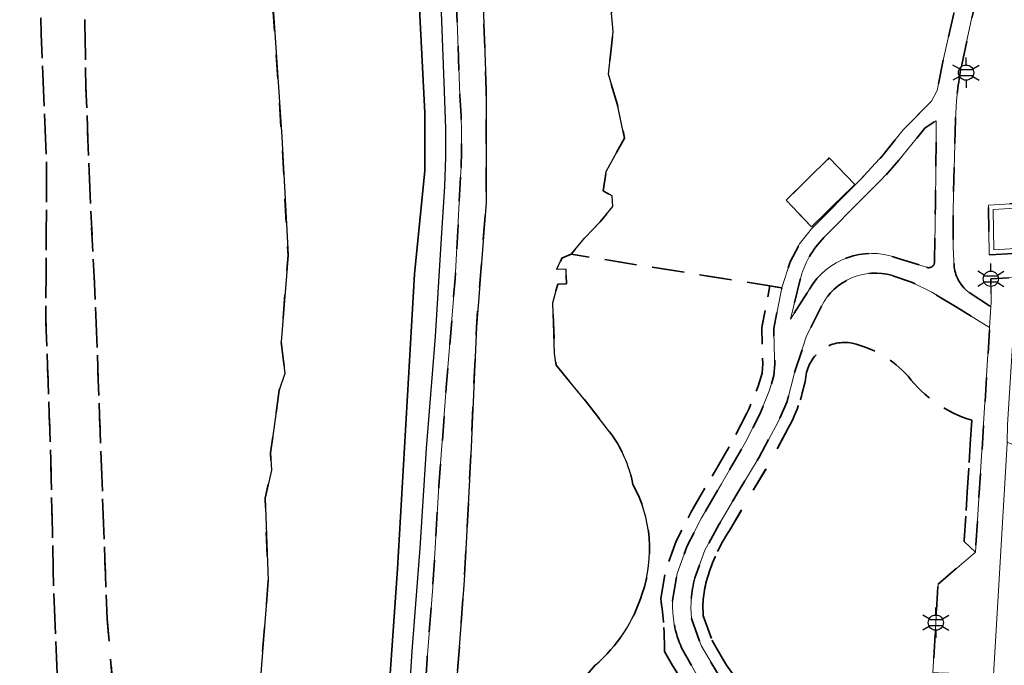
# Model space of a CAD drawing. Extents: x 105780 to 185197, y 477999 to 525027.
# Tile 342 of 562: x 107136 to 107218, y 479697 to 479750. Entities that reach past the tile are written whole.
import ezdxf
from ezdxf.enums import TextEntityAlignment as Align

# ---------------------------------------------------------------- set-up
doc = ezdxf.new("R2010")
doc.units = 0
doc.linetypes.add('XX-HIDDEN', pattern=[4, 2, -2])
for name, color, linetype, lineweight in [('B-GV-GR-MATERIAALGRENS-G', 252, 'XX-HIDDEN', 35), ('B-RO-IE-MEUBILAIR_WEGMEUBILAIR-S', 252, 'Continuous', 25), ('B-WE-GW-WATERGANG_SLOOT_INSTEEK-G', 252, 'Continuous', 30), ('B-XX-KG-KADASTRAAL_BEBOUWING-G', 252, 'Continuous', 20), ('B1-WE-VH-VERHARDING_ASFALT-GV', 252, 'Continuous', 18), ('B1-WE-VH-VERHARDING_STRAATBAKSTEEN-GV', 252, 'Continuous', 18), ('B1-WE-VH-VERHARDING_TEGEL-GV', 252, 'Continuous', 18), ('B1-WE-VH-VERHARDING_TEGEL_RUBBER-GV', 252, 'Continuous', 18)]:
    doc.layers.add(name, color=color, linetype=linetype, lineweight=lineweight)
doc.styles.add('NLCS-ISO', font='NLCS-ISO.ttf')

# ---------------------------------------------------------------- blocks, each defined once
blk = doc.blocks.new('B-SIE-WEG_LICHTMAST-SO')
at = {"ltscale": 0.1}
for p, q in [((0, 1.27), (0, 2.53)), ((-1.1, 0.63), (-2.19, 1.27)), ((1.1, 0.63), (2.19, 1.27)), ((-1.1, -0.63), (-2.19, -1.27)), ((0, -1.27), (0, -2.53)), ((1.1, -0.63), (2.19, -1.27))]:
    blk.add_line(p, q, dxfattribs=at)
at = {"flags": 128}
for points in [[(-1.16, 0.5), (1.16, 0.5)], [(-1.16, -0.5), (1.16, -0.5)]]:
    blk.add_lwpolyline(points, dxfattribs=at)
at = {"ltscale": 0.1}
blk.add_circle((0, 0), 1.27, dxfattribs=at)
at = {"style": 'NLCS-ISO'}
blk.add_attdef('TYPE', text='', height=1.8, dxfattribs=at).set_placement((0, 2.53), align=Align.BOTTOM_CENTER)

msp = doc.modelspace()

# ---------------------------------------------------------------- linework, layer by layer
at = {"layer": 'B-GV-GR-MATERIAALGRENS-G', "flags": 128}
for points in [[(107051.196, 480100.013), (107050.722, 480098.548), (107050.518, 480097.276), (107050.265, 480096.207), (107050.026, 480094.45), (107050.047, 480092.66), (107050.252, 480091.709), (107050.672, 480088.895), (107053.16, 480077.421), (107054.633, 480071.372), (107064.475, 480028.569), (107067.848, 480014.244), (107068.147, 480012.972), (107071.022, 480000), (107074.919, 479982.417), (107083.505, 479945.143), (107086.955, 479930.777), (107089.252, 479920.479), (107096.519, 479888.823), (107099.12, 479877.164), (107101.928, 479863.866), (107104.823, 479849.715), (107106.336, 479841.607), (107107.783, 479832.624), (107108.297, 479827.144), (107108.679, 479822.261), (107108.964, 479816.297), (107109.611, 479793.955), (107109.877, 479782.689), (107111.092, 479709.061), (107111.249, 479705.028), (107111.376, 479703.166), (107111.82, 479699.327), (107112.766, 479694.439), (107113.544, 479691.719), (107115.493, 479687.11), (107116.713, 479684.537), (107118, 479682.034), (107119.346, 479679.942), (107120.528, 479678.309), (107122.728, 479675.501), (107125.345, 479672.429), (107129.884, 479667.517), (107133.286, 479663.692), (107137.16, 479659.483), (107140.353, 479655.825), (107140.883, 479655.163), (107142.746, 479652.833), (107145.37, 479649.418), (107148.597, 479645.025), (107158.587, 479631.146), (107163.575, 479624.077), (107164.955, 479622.323), (107165.204, 479622.503), (107163.935, 479624.335), (107162.594, 479626.196), (107161.524, 479627.682), (107149.447, 479644.451), (107150.731, 479645.405), (107149.122, 479647.567), (107147.857, 479649.079), (107146.964, 479650.804), (107146.065, 479652.803), (107145.219, 479655.486), (107144.054, 479660.951), (107142.704, 479667.901), (107141.73, 479673.25), (107140.511, 479680.442), (107139.331, 479692.047), (107138.877, 479703.361), (107138.851, 479704.532), (107138.647, 479713.756), (107138.23, 479725.669), (107138.298, 479738.124), (107137.846, 479749.266), (107137.652, 479762.741), (107137.667, 479775.245), (107137.425, 479786.957), (107137.438, 479799.564), (107137.09, 479820.75), (107138.363, 479811.13), (107138.558, 479803.044), (107138.971, 479790.532), (107139.813, 479777.208), (107140.495, 479770.329), (107140.81, 479763.032), (107141.437, 479753.193), (107141.573, 479744.729), (107141.96, 479734.919), (107142.359, 479726.94), (107143.335, 479700.499), (107144.508, 479686.892), (107146.139, 479666.453), (107146.704, 479662.565), (107147.632, 479660.037), (107148.838, 479658.114), (107149.741, 479657.484), (107150.721, 479657.249), (107151.196, 479657.464), (107152.46, 479658.448), (107152.659, 479663.342), (107152.262, 479678.556), (107153.651, 479683.649), (107154.18, 479686.229), (107154.114, 479687.75), (107154.048, 479689.073), (107155.371, 479690.925), (107156.032, 479694.563), (107156.76, 479703.691), (107156.495, 479710.571), (107157.024, 479712.886), (107156.958, 479714.341), (107157.686, 479719.566), (107158.149, 479720.956), (107157.844, 479723.602), (107158.413, 479730.811), (107157.884, 479740.667), (107157.024, 479753.499), (107156.429, 479760.246), (107156.892, 479761.966), (107157.09, 479763.818), (107157.09, 479766.332), (107157.355, 479767.787), (107157.223, 479772.02), (107156.363, 479773.409), (107156.561, 479774.468), (107157.09, 479777.246), (107156.627, 479781.148), (107156.561, 479785.382), (107157.289, 479789.02), (107157.355, 479792.724), (107157.355, 479794.444), (107155.834, 479796.362), (107155.834, 479797.42), (107157.09, 479801.852), (107157.715, 479804.491), (107157.752, 479804.498), (107158.281, 479811.245), (107157.818, 479818.719), (107157.09, 479819.315), (107157.156, 479820.77), (107157.156, 479828.84), (107157.289, 479834.197), (107157.553, 479838.828), (107158.546, 479843.392), (107158.942, 479847.294), (107158.985, 479847.328), (107158.083, 479853.578), (107158.678, 479868.13), (107159.538, 479880.698), (107159.607, 479883.987), (107159.339, 479887.247), (107159.075, 479893.993), (107158.612, 479896.309), (107157.686, 479900.806), (107157.024, 479905.437), (107158.083, 479911.853), (107158.149, 479916.02), (107157.686, 479919.129), (107156.363, 479918.864), (107155.304, 479920.253), (107154.378, 479923.627), (107153.783, 479927.331), (107153.651, 479930.44), (107155.767, 479935.07), (107156.826, 479937.044), (107156.492, 479937.773), (107156.241, 479938.692), (107156.325, 479940.197), (107155.823, 479941.097), (107155.823, 479942.036), (107156.11, 479942.762), (107155.942, 479943.778), (107155.327, 479944.977), (107154.72, 479947.006), (107152.149, 479961.721), (107152.138, 479962.334), (107151.882, 479963.09), (107150.417, 479965.957), (107149.526, 479970.276), (107148.521, 479975.632), (107148.292, 479976.499), (107148.085, 479977.079), (107147.765, 479977.723), (107147.229, 479978.35), (107146.945, 479979.231), (107146.882, 479980.525), (107146.314, 479982.757), (107145.404, 479986.857), (107144.384, 479990.985), (107143.679, 479994.542), (107142.446, 479998.383), (107142.118, 480000), (107141.952, 480000.818), (107139.815, 480006.81), (107139.177, 480008.296), (107137.933, 480010.403), (107137.48, 480011.361), (107137.312, 480012.378), (107137.161, 480012.944), (107136.735, 480013.758), (107111.432, 480006.816), (107105.728, 480031.759), (107104.221, 480038.042), (107102.028, 480037.596), (107096.316, 480062.441), (107089.312, 480093.208), (107091.322, 480093.737), (107090.049, 480100.013)], [(107182.725, 479804.389), (107181.177, 479804.872), (107179.994, 479805.444), (107179.233, 479806.205), (107177.742, 479804.766), (107176.402, 479803.146), (107175.436, 479801.77), (107174.206, 479799.367), (107173.251, 479796.275), (107172.488, 479792.829), (107171.987, 479788.918), (107171.739, 479785.236), (107171.711, 479784.817), (107171.617, 479780.717), (107171.613, 479780.461), (107171.602, 479777.267), (107171.597, 479776.203), (107171.595, 479775.774), (107171.746, 479771.47), (107171.874, 479767.583), (107172.053, 479762.724), (107172.732, 479744.123)], [(107171.313, 479673.064), (107171.255, 479677.459), (107172.033, 479684.466), (107172.489, 479684.425), (107172.581, 479685.443), (107172.247, 479685.473), (107172.044, 479686.966), (107172.463, 479695.18), (107173.105, 479703.688), (107173.654, 479714.207), (107174.113, 479724.817), (107174.928, 479735.215), (107174.93, 479744.584), (107174.563, 479754.815), (107174.487, 479762.628), (107174.058, 479770.219), (107174.269, 479777.723), (107174.175, 479779.224)], [(107273.066, 479751.059), (107252.028, 479754.687), (107218.115, 479760.47), (107217.807, 479759.438), (107216.919, 479756.466), (107216.138, 479753.652), (107215.352, 479750.374), (107214.464, 479746.272)], [(107212.288, 479730.22), (107212.36, 479734.965), (107212.386, 479738.175), (107212.435, 479742.021), (107211.483, 479741.403), (107209.316, 479738.722), (107207.937, 479737.161), (107206.342, 479735.58), (107203.066, 479732.281)], [(107214.035, 479742.12), (107213.94, 479739.026), (107213.849, 479734.586), (107213.852, 479731.465), (107213.929, 479729.821)], [(107172.796, 479737.323), (107172.333, 479728.83), (107171.63, 479720.114), (107170.988, 479711.596), (107170.474, 479703.138), (107169.998, 479697.178), (107169.612, 479690.839), (107169.238, 479684.852), (107168.71, 479678.734), (107168.11, 479672.094), (107167.49, 479665.826), (107167.01, 479659.668), (107166.953, 479653.44), (107167.282, 479645.514), (107167.807, 479644.931)], [(107215.186, 479727.699), (107216.938, 479726.547), (107216.989, 479726.514), (107217.01, 479726.853), (107216.98, 479728.844), (107265.633, 479731.739)], [(107189.472, 479702.185), (107189.873, 479704.526), (107190.764, 479706.972), (107191.974, 479709.357), (107193.664, 479712.243), (107195.658, 479715.693), (107196.815, 479717.964), (107197.597, 479719.886), (107197.916, 479720.971), (107197.983, 479721.756), (107197.931, 479723.036), (107197.892, 479724.787), (107198.562, 479728.245), (107182.004, 479730.89), (107181.24, 479730.568), (107180.825, 479729.656), (107180.827, 479729.604), (107181.58, 479729.636), (107181.623, 479728.429), (107180.894, 479728.398), (107180.476, 479726.853), (107180.632, 479722.627), (107180.77, 479721.635), (107183.206, 479718.684), (107185.212, 479716.086)], [(107209.096, 479730.601), (107211.629, 479729.805)], [(107214.168, 479726.447), (107212.06, 479727.716), (107210.377, 479728.569), (107208.782, 479729.114)], [(107201.1, 479728.784), (107200.285, 479725.476), (107201.867, 479727.989)], [(107190.458, 479702.016), (107190.843, 479704.268), (107191.683, 479706.573), (107192.852, 479708.878), (107194.528, 479711.74), (107196.537, 479715.216), (107197.725, 479717.548), (107198.542, 479719.555), (107198.904, 479720.785), (107198.985, 479721.734), (107198.931, 479723.068), (107198.894, 479724.702), (107199.55, 479728.087), (107198.562, 479728.245), (107197.892, 479724.787), (107197.931, 479723.036), (107197.983, 479721.756), (107197.916, 479720.971), (107197.597, 479719.886), (107196.815, 479717.964), (107195.658, 479715.693), (107193.664, 479712.243), (107191.974, 479709.357), (107190.764, 479706.972), (107189.873, 479704.526), (107189.472, 479702.185)], [(107202.873, 479726.571), (107201.628, 479724.083), (107200.591, 479720.907), (107200.002, 479718.628), (107199.245, 479716.918), (107197.675, 479713.983), (107195.897, 479711.021), (107194.342, 479708.383), (107193.154, 479706.213), (107192.391, 479704.147)], [(107215.393, 479717.047), (107214.759, 479706.935), (107215.706, 479706.059), (107216.88, 479724.787), (107216.603, 479724.957), (107214.168, 479726.447)], [(107212.582, 479703.391), (107215.706, 479706.059), (107214.759, 479706.935), (107215.393, 479717.047)], [(107200.127, 479716.447), (107198.545, 479713.49), (107196.756, 479710.51), (107195.192, 479707.855)], [(107195.192, 479707.855), (107196.756, 479710.51), (107198.545, 479713.49), (107200.127, 479716.447)], [(107175.196, 479640.918), (107165.859, 479630.011), (107162.594, 479626.196), (107163.935, 479624.335), (107165.204, 479622.503), (107164.955, 479622.323), (107166.469, 479620.262), (107167.996, 479621.488), (107167.65, 479627.071), (107216.338, 479680.782), (107216.387, 479681.941), (107216.457, 479683.616), (107215.227, 479683.675), (107215.241, 479683.922), (107215.926, 479695.81), (107212.155, 479696.029), (107212.582, 479703.391)], [(107192.036, 479700.528), (107192.845, 479698.27), (107194.105, 479696.107), (107196.021, 479693.404), (107198.885, 479689.668), (107200.346, 479687.638), (107201.805, 479685.385), (107203.024, 479682.126), (107203.975, 479678.735), (107204.76, 479675.784)], [(107193.02, 479700.748), (107193.755, 479698.694), (107194.947, 479696.649), (107196.826, 479693.998), (107199.688, 479690.264), (107201.172, 479688.202), (107202.704, 479685.837), (107203.975, 479682.437), (107204.94, 479678.999), (107205.732, 479676.02)], [(107205.732, 479676.02), (107204.94, 479678.999), (107203.975, 479682.437), (107202.704, 479685.837), (107201.172, 479688.202), (107199.688, 479690.264), (107196.826, 479693.998), (107194.947, 479696.649), (107193.755, 479698.694), (107193.02, 479700.748)], [(107193.454, 479690.581), (107195.279, 479691.783), (107194.159, 479693.275), (107192.391, 479695.964), (107191.213, 479698.093)], [(107184.009, 479696.628), (107181.296, 479693.429), (107179.395, 479690.355), (107179.105, 479688.921), (107178.86, 479686.029), (107179.543, 479680.916), (107179.978, 479677.033)]]:
    msp.add_lwpolyline(points, dxfattribs=at)
for points in [[(107143.335, 479700.499), (107142.359, 479726.94), (107141.96, 479734.919), (107141.573, 479744.729), (107141.437, 479753.193), (107140.81, 479763.032), (107140.495, 479770.329), (107139.813, 479777.208), (107138.971, 479790.532), (107138.558, 479803.044), (107138.363, 479811.13), (107137.09, 479820.75), (107137.438, 479799.564), (107137.425, 479786.957), (107137.667, 479775.245), (107137.652, 479762.741), (107137.846, 479749.266), (107138.298, 479738.124), (107138.23, 479725.669), (107138.647, 479713.756), (107138.851, 479704.532), (107138.877, 479703.361), (107139.331, 479692.047), (107140.511, 479680.442), (107141.73, 479673.25), (107142.704, 479667.901), (107144.054, 479660.951), (107146.704, 479662.565), (107146.139, 479666.453), (107144.508, 479686.892)], [(107214.294, 479752.732), (107215.374, 479756.807), (107216.502, 479760.625), (107216.518, 479760.742), (107216.097, 479760.814), (107215.096, 479760.953), (107180.369, 479765.768), (107180.579, 479764.757), (107181.383, 479764.468), (107183.277, 479763.827), (107183.615, 479760.628), (107183.884, 479758.365), (107183.393, 479756.752), (107184.178, 479754.879), (107185.276, 479751.912), (107185.519, 479749.465), (107185.109, 479745.892), (107185.856, 479743.332), (107186.462, 479740.571), (107184.92, 479737.799), (107184.674, 479736.162), (107185.428, 479735.745), (107185.474, 479734.881), (107184.419, 479733.58), (107183.153, 479732.27), (107182.004, 479730.89), (107198.562, 479728.245), (107199.55, 479728.087), (107200.252, 479730.244), (107201.034, 479731.744), (107202.025, 479733.007), (107206.095, 479737.078), (107208.02, 479739.172), (107209.68, 479741.256), (107212.038, 479743.642), (107212.512, 479744.534), (107213.027, 479747.165)], [(107203.518, 479738.917), (107205.634, 479736.705), (107202.026, 479733.172), (107199.91, 479735.384)], [(107230.857, 479731.673), (107216.828, 479730.839), (107216.776, 479734.993), (107223.771, 479735.409), (107223.766, 479735.809), (107230.645, 479736.219)]]:
    msp.add_lwpolyline(points, close=True, dxfattribs=at)
for points in [[(107214.464, 479746.272, 0.035425), (107214.035, 479742.12)], [(107172.732, 479744.123, -0.032059), (107172.796, 479737.323)], [(107203.066, 479732.281, 0.134929), (107201.1, 479728.784)], [(107201.867, 479727.989, -0.361044), (107209.096, 479730.601)], [(107211.629, 479729.805, 0.521169), (107212.288, 479730.22)], [(107208.782, 479729.114, 0.362018), (107202.873, 479726.571)], [(107213.929, 479729.821, 0.210488), (107215.186, 479727.699)], [(107205.424, 479723.471, 0.437483), (107201.572, 479720.709)], [(107201.572, 479720.709, -0.437483), (107205.424, 479723.471)], [(107210.084, 479720.714, 0.157045), (107205.424, 479723.471)], [(107205.424, 479723.471, -0.157045), (107210.084, 479720.714)], [(107201.572, 479720.709, -0.081239), (107200.127, 479716.447)], [(107200.127, 479716.447, 0.081239), (107201.572, 479720.709)], [(107215.393, 479717.047, -0.155043), (107210.084, 479720.714)], [(107210.084, 479720.714, 0.155043), (107215.393, 479717.047)], [(107185.212, 479716.086, -0.113844), (107187.16, 479711.697)], [(107187.16, 479711.697, -0.211819), (107187.932, 479702.614)], [(107195.192, 479707.855, 0.074126), (107193.349, 479703.86)], [(107193.349, 479703.86, -0.074126), (107195.192, 479707.855)], [(107192.391, 479704.147, 0.100288), (107192.036, 479700.528)], [(107193.349, 479703.86, 0.097102), (107193.02, 479700.748)], [(107193.02, 479700.748, -0.097102), (107193.349, 479703.86)], [(107187.932, 479702.614, -0.140793), (107184.009, 479696.628)], [(107189.472, 479702.185, -0.040183), (107189.778, 479697.767)], [(107189.778, 479697.767, 0.040183), (107189.472, 479702.185)], [(107191.213, 479698.093, -0.118508), (107190.458, 479702.016)], [(107189.778, 479697.767, 0.043737), (107193.821, 479691.849)], [(107193.821, 479691.849, -0.043737), (107189.778, 479697.767)]]:
    msp.add_lwpolyline(points, format="xyb", dxfattribs=at)
at = {"layer": 'B-WE-GW-WATERGANG_SLOOT_INSTEEK-G', "flags": 128}
for points in [[(107166.196, 479639.043), (107166.156, 479643.085), (107165.937, 479646.557), (107165.765, 479649.543), (107165.667, 479653.189), (107165.678, 479657.233), (107166.178, 479665.254), (107166.944, 479672.991), (107167.653, 479681.352), (107168.195, 479689.013), (107168.757, 479697.809), (107169.412, 479706.38), (107169.966, 479714.709), (107170.691, 479724.042), (107171.215, 479732.239), (107171.468, 479736.538), (107171.572, 479738.974), (107171.568, 479741.332), (107171.459, 479744.479), (107170.761, 479762.8)], [(107169.202, 479754.608), (107169.807, 479742.682), (107169.811, 479737.858), (107168.941, 479729.218), (107167.55, 479704.675), (107166.336, 479687.56)], [(107166.336, 479687.56), (107167.55, 479704.675), (107168.941, 479729.218), (107169.811, 479737.858), (107169.807, 479742.682), (107169.202, 479754.608)], [(107174.563, 479754.815), (107174.93, 479744.584), (107174.928, 479735.215), (107174.113, 479724.817), (107173.654, 479714.207), (107173.105, 479703.688), (107172.463, 479695.18), (107172.044, 479686.966), (107172.247, 479685.473), (107172.581, 479685.443), (107172.489, 479684.425), (107172.033, 479684.466), (107171.255, 479677.459), (107171.313, 479673.064)], [(107157.024, 479753.499), (107157.884, 479740.667), (107158.413, 479730.811), (107157.844, 479723.602), (107158.149, 479720.956), (107157.686, 479719.566), (107156.958, 479714.341), (107157.024, 479712.886), (107156.495, 479710.571), (107156.76, 479703.691), (107156.032, 479694.563)], [(107185.428, 479735.745), (107184.674, 479736.162), (107184.92, 479737.799), (107186.462, 479740.571), (107185.856, 479743.332), (107185.109, 479745.892), (107185.519, 479749.465), (107185.276, 479751.912)], [(107185.212, 479716.086), (107183.206, 479718.684), (107180.77, 479721.635), (107180.632, 479722.627), (107180.476, 479726.853), (107180.894, 479728.398), (107181.623, 479728.429), (107181.58, 479729.636), (107180.827, 479729.604), (107180.825, 479729.656), (107181.24, 479730.568), (107182.004, 479730.89), (107183.153, 479732.27), (107184.419, 479733.58), (107185.474, 479734.881), (107185.428, 479735.745)], [(107179.978, 479677.033), (107179.543, 479680.916), (107178.86, 479686.029), (107179.105, 479688.921), (107179.395, 479690.355), (107181.296, 479693.429), (107184.009, 479696.628)]]:
    msp.add_lwpolyline(points, dxfattribs=at)
for points in [[(107187.16, 479711.697, 0.113844), (107185.212, 479716.086)], [(107187.932, 479702.614, 0.211819), (107187.16, 479711.697)], [(107184.009, 479696.628, 0.140793), (107187.932, 479702.614)]]:
    msp.add_lwpolyline(points, format="xyb", dxfattribs=at)
at = {"layer": 'B-XX-KG-KADASTRAAL_BEBOUWING-G', "flags": 128}
msp.add_lwpolyline([(107216.747, 479687.902), (107221.973, 479683.239), (107237.778, 479669.137), (107249.548, 479682.317), (107250.603, 479683.498), (107259.541, 479693.499), (107249.158, 479702.787), (107249.089, 479702.848), (107248.969, 479702.714), (107226.944, 479711.706), (107224.497, 479712.699), (107218.528, 479715.142), (107218.349, 479715.215), (107218.344, 479715.129), (107217.009, 479692.509)], close=True, dxfattribs=at)
at = {"layer": 'B1-WE-VH-VERHARDING_ASFALT-GV', "flags": 128}
for points in [[(107172.732, 479744.123), (107172.053, 479762.724), (107171.874, 479767.583), (107171.746, 479771.47), (107171.595, 479775.774), (107171.597, 479776.203), (107171.602, 479777.267), (107171.613, 479780.461), (107171.617, 479780.717), (107171.711, 479784.817), (107171.739, 479785.236), (107171.987, 479788.918), (107172.488, 479792.829), (107173.251, 479796.275), (107174.206, 479799.367), (107175.436, 479801.77), (107176.402, 479803.146), (107177.742, 479804.766), (107179.233, 479806.205)], [(107170.761, 479762.8), (107171.459, 479744.479), (107171.568, 479741.332), (107171.572, 479738.974), (107171.468, 479736.538), (107171.215, 479732.239), (107170.691, 479724.042), (107169.966, 479714.709), (107169.412, 479706.38), (107168.757, 479697.809), (107168.195, 479689.013), (107167.653, 479681.352), (107166.944, 479672.991), (107166.178, 479665.254), (107165.678, 479657.233), (107165.667, 479653.189), (107165.765, 479649.543), (107165.937, 479646.557), (107166.156, 479643.085), (107166.196, 479639.043)], [(107214.464, 479746.272), (107215.352, 479750.374), (107216.138, 479753.652)], [(107214.294, 479752.732), (107213.027, 479747.165), (107212.512, 479744.534), (107212.038, 479743.642), (107209.68, 479741.256), (107208.02, 479739.172), (107206.095, 479737.078), (107202.025, 479733.007), (107201.034, 479731.744), (107200.252, 479730.244), (107199.55, 479728.087), (107198.894, 479724.702), (107198.931, 479723.068), (107198.985, 479721.734), (107198.904, 479720.785), (107198.542, 479719.555), (107197.725, 479717.548), (107196.537, 479715.216), (107194.528, 479711.74), (107192.852, 479708.878), (107191.683, 479706.573), (107190.843, 479704.268), (107190.458, 479702.016)], [(107203.066, 479732.281), (107206.342, 479735.58), (107207.937, 479737.161), (107209.316, 479738.722), (107211.483, 479741.403), (107212.435, 479742.021), (107212.386, 479738.175), (107212.36, 479734.965), (107212.288, 479730.22)], [(107213.929, 479729.821), (107213.852, 479731.465), (107213.849, 479734.586), (107213.94, 479739.026), (107214.035, 479742.12)], [(107167.807, 479644.931), (107167.282, 479645.514), (107166.953, 479653.44), (107167.01, 479659.668), (107167.49, 479665.826), (107168.11, 479672.094), (107168.71, 479678.734), (107169.238, 479684.852), (107169.612, 479690.839), (107169.998, 479697.178), (107170.474, 479703.138), (107170.988, 479711.596), (107171.63, 479720.114), (107172.333, 479728.83), (107172.796, 479737.323)], [(107211.629, 479729.805), (107209.096, 479730.601)], [(107208.782, 479729.114), (107210.377, 479728.569), (107212.06, 479727.716), (107214.168, 479726.447), (107216.603, 479724.957), (107216.88, 479724.787), (107216.989, 479726.514), (107216.938, 479726.547), (107215.186, 479727.699)], [(107201.867, 479727.989), (107200.285, 479725.476), (107201.1, 479728.784)], [(107192.391, 479704.147), (107193.154, 479706.213), (107194.342, 479708.383), (107195.897, 479711.021), (107197.675, 479713.983), (107199.245, 479716.918), (107200.002, 479718.628), (107200.591, 479720.907), (107201.628, 479724.083), (107202.873, 479726.571)], [(107204.76, 479675.784), (107203.975, 479678.735), (107203.024, 479682.126), (107201.805, 479685.385), (107200.346, 479687.638), (107198.885, 479689.668), (107196.021, 479693.404), (107194.105, 479696.107), (107192.845, 479698.27), (107192.036, 479700.528)], [(107191.213, 479698.093), (107192.391, 479695.964), (107194.159, 479693.275), (107195.279, 479691.783), (107196.009, 479690.81), (107196.699, 479689.891), (107199.263, 479686.516), (107200.379, 479684.639), (107201.298, 479682.391), (107202.135, 479679.587), (107203.084, 479676.206), (107203.355, 479674.529), (107203.261, 479672.756)]]:
    msp.add_lwpolyline(points, dxfattribs=at)
at = {"layer": 'B1-WE-VH-VERHARDING_ASFALT-GV'}
for points in [[(107214.035, 479742.12, -0.035425), (107214.464, 479746.272)], [(107172.796, 479737.323, 0.032059), (107172.732, 479744.123)], [(107201.1, 479728.784, -0.134929), (107203.066, 479732.281)], [(107209.096, 479730.601, 0.361044), (107201.867, 479727.989)], [(107212.288, 479730.22, -0.521169), (107211.629, 479729.805)], [(107202.873, 479726.571, -0.362018), (107208.782, 479729.114)], [(107215.186, 479727.699, -0.210488), (107213.929, 479729.821)], [(107192.036, 479700.528, -0.100288), (107192.391, 479704.147)], [(107190.458, 479702.016, 0.118508), (107191.213, 479698.093)]]:
    msp.add_lwpolyline(points, format="xyb", dxfattribs=at)
at = {"layer": 'B1-WE-VH-VERHARDING_STRAATBAKSTEEN-GV', "flags": 128}
msp.add_lwpolyline([(107205.634, 479736.705), (107203.518, 479738.917), (107199.91, 479735.384), (107202.026, 479733.172)], close=True, dxfattribs=at)
msp.add_lwpolyline([(107265.633, 479731.739), (107216.98, 479728.844), (107217.01, 479726.853), (107216.989, 479726.514), (107216.88, 479724.787), (107215.706, 479706.059), (107212.582, 479703.391), (107212.155, 479696.029), (107215.926, 479695.81), (107215.241, 479683.922), (107215.227, 479683.675), (107216.457, 479683.616), (107216.747, 479687.902), (107217.009, 479692.509), (107218.344, 479715.129), (107218.349, 479715.215), (107218.356, 479716.707), (107218.951, 479725.961), (107218.959, 479726.081), (107218.941, 479727.129), (107267.877, 479729.894), (107267.06, 479733.428)], dxfattribs=at)
at = {"layer": 'B1-WE-VH-VERHARDING_TEGEL-GV', "flags": 128}
for points in [[(107216.828, 479730.839), (107230.857, 479731.673), (107230.645, 479736.219), (107223.766, 479735.809), (107223.771, 479735.409), (107216.776, 479734.993)], [(107217.223, 479731.263), (107217.18, 479734.616), (107224.176, 479735.032), (107224.171, 479735.433), (107230.264, 479735.795), (107230.439, 479732.049)]]:
    msp.add_lwpolyline(points, close=True, dxfattribs=at)
at = {"layer": 'B1-WE-VH-VERHARDING_TEGEL_RUBBER-GV', "flags": 128}
msp.add_lwpolyline([(107217.223, 479731.263), (107230.439, 479732.049), (107230.264, 479735.795), (107224.171, 479735.433), (107224.176, 479735.032), (107217.18, 479734.616)], close=True, dxfattribs=at)

# ---------------------------------------------------------------- block references
at = {"layer": 'B-RO-IE-MEUBILAIR_WEGMEUBILAIR-S', "xscale": 0.5, "yscale": 0.5, "zscale": 0.5}
for p in [(107214.915, 479746.025), (107216.98, 479728.844), (107212.396, 479700.184)]:
    msp.add_blockref('B-SIE-WEG_LICHTMAST-SO', p, dxfattribs=at)

doc.saveas('drawing.dxf')
